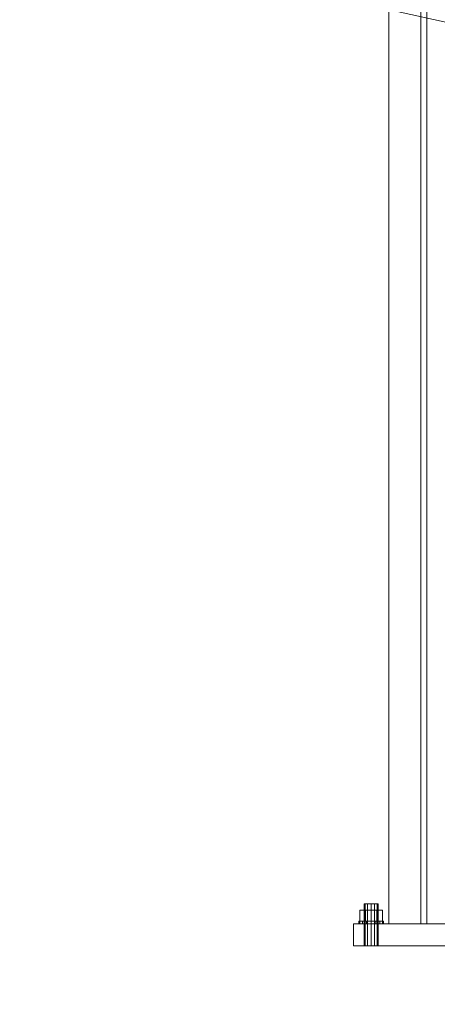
# Model space of a CAD drawing. Header units: millimetres. Extents: x -4738 to 65662, y -68080 to 6847.
# Tile 865 of 1056: x 22763 to 23238, y -67 to 1055. Entities that reach past the tile are written whole.
import ezdxf

# ---------------------------------------------------------------- set-up
doc = ezdxf.new("R2010")
doc.units = ezdxf.units.MM
for name, color, linetype, lineweight in [('COTAS_P', 1, 'Continuous', 0), ('lateral_C02', 7, 'Continuous', 0), ('lateral_C10', 7, 'Continuous', 0)]:
    doc.layers.add(name, color=color, linetype=linetype, lineweight=lineweight)
doc.dimstyles.new('R19_100', dxfattribs={"dimtxt": 250, "dimasz": 150, "dimexe": 150, "dimexo": 80, "dimgap": 100, "dimtad": 1, "dimtih": 1, "dimtoh": 1, "dimdsep": 46, "dimcen": 0.09, "dimadec": 0, "dimazin": 0, "dimtfac": 1, "dimtdec": 4, "dimtofl": 0, "dimtmove": 0, "dimatfit": 3, "dimfxl": 1, "dimtolj": 1, "dimtzin": 0, "dimarcsym": 0})

# ---------------------------------------------------------------- blocks, each defined once
blk = doc.blocks.new('DIM_R30_4')
at = {"layer": 'COTAS_P'}
for p, q in [((15248.4, 1279.1), (24311.8, 4109.1)), ((24311.8, 4109.1), (24155.2, 4107.3)), ((24311.8, 4109.1), (24182.1, 4021.4)), ((24580.1, 3250), (24311.8, 4109.1)), ((15248.4, 1279.1), (15378.1, 1366.8)), ((15248.4, 1279.1), (15405, 1280.8)), ((15516.6, 420), (15248.4, 1279.1))]:
    blk.add_line(p, q, dxfattribs=at)
blk.add_text('9495 P', height=250, rotation=17.3406, dxfattribs=at).set_placement((19750.3, 2789.5))
blk = doc.blocks.new('DIM_R30_32')
at = {"layer": 'COTAS_P'}
for p, q in [((112.7, 0), (112.7, -2500)), ((65298.1, 0), (65298.1, -2500)), ((112.7, -2500), (262.7, -2455)), ((65298.1, -2500), (65148.1, -2455)), ((112.7, -2500), (65298.1, -2500)), ((112.7, -2500), (262.7, -2545)), ((65298.1, -2500), (65148.1, -2545))]:
    blk.add_line(p, q, dxfattribs=at)
blk.add_text('65185.39 P', height=250, dxfattribs=at).set_placement((32705.4, -2400))

msp = doc.modelspace()

# ---------------------------------------------------------------- linework, layer by layer
at = {"layer": 'lateral_C02'}
for p, q in [((23182.756, 2469.628), (23182.756, 25)), ((23219.256, 2469.628), (23219.256, 25)), ((23226.256, 25), (23226.256, 2469.628)), ((23155.828, 48), (23154.756, 48)), ((23154.756, 0), (23154.756, 48)), ((23158.756, 48), (23155.828, 48)), ((23155.828, 0), (23155.828, 48)), ((23162.756, 48), (23158.756, 48)), ((23158.756, 0), (23158.756, 48)), ((23166.756, 48), (23162.756, 48)), ((23162.756, 0), (23162.756, 48)), ((23169.684, 48), (23166.756, 48)), ((23166.756, 0), (23166.756, 48)), ((23170.756, 48), (23169.684, 48)), ((23169.684, 0), (23169.684, 48)), ((23170.756, 48), (23170.756, 0)), ((23156.356, 40.8), (23149.956, 40.8)), ((23149.956, 28), (23149.956, 40.8)), ((23169.156, 40.8), (23156.356, 40.8)), ((23156.356, 28), (23156.356, 40.8)), ((23175.556, 40.8), (23169.156, 40.8)), ((23169.156, 28), (23169.156, 40.8)), ((23175.556, 40.8), (23175.556, 28)), ((23142.756, 25), (23302.756, 25)), ((23142.756, 25), (23142.756, 0)), ((23149.821, 28), (23148.756, 28)), ((23148.756, 25), (23148.756, 28)), ((23149.821, 25), (23148.756, 25)), ((23152.856, 28), (23149.821, 28)), ((23149.821, 25), (23149.821, 28)), ((23152.856, 25), (23149.821, 25)), ((23156.356, 28), (23149.956, 28)), ((23157.398, 28), (23152.856, 28)), ((23152.856, 25), (23152.856, 28)), ((23157.398, 25), (23152.856, 25)), ((23169.156, 28), (23156.356, 28)), ((23162.756, 28), (23157.398, 28)), ((23157.398, 25), (23157.398, 28)), ((23162.756, 25), (23157.398, 25)), ((23168.113, 28), (23162.756, 28)), ((23162.756, 25), (23162.756, 28)), ((23168.113, 25), (23162.756, 25)), ((23172.655, 28), (23168.113, 28)), ((23168.113, 25), (23168.113, 28)), ((23172.655, 25), (23168.113, 25)), ((23169.156, 28), (23175.556, 28)), ((23175.69, 28), (23172.655, 28)), ((23172.655, 25), (23172.655, 28)), ((23175.69, 25), (23172.655, 25)), ((23176.756, 28), (23175.69, 28)), ((23175.69, 25), (23175.69, 28)), ((23175.69, 25), (23176.756, 25)), ((23176.756, 28), (23176.756, 25)), ((23182.756, 25), (23262.756, 25)), ((23219.256, 25), (23226.256, 25)), ((23142.756, 0), (23302.756, 0)), ((23155.828, 0), (23154.756, 0)), ((23158.756, 0), (23155.828, 0)), ((23162.756, 0), (23158.756, 0)), ((23166.756, 0), (23162.756, 0)), ((23169.684, 0), (23166.756, 0)), ((23169.684, 0), (23170.756, 0))]:
    msp.add_line(p, q, dxfattribs=at)
at = {"layer": 'lateral_C10'}
msp.add_line((23990.79, 886.985), (22908.618, 1127.558), dxfattribs=at)

# ---------------------------------------------------------------- dimensions: what is measured, and where the dimension line sits
at = {"layer": 'COTAS_P'}
for p1, p2, distance, picture, middle in [((15516.618, 420), (24580.067, 3250), 900, 'DIM_R30_4', (19780.096, 2694.095)), ((112.7, 0), (65298.0949, 0), -2500, 'DIM_R30_32', (32705.3975, -2500))]:
    dim = msp.add_aligned_dim(p1=p1, p2=p2, distance=distance, text='<> P', dimstyle='R19_100', dxfattribs=at)
    dim.commit()
    dim.dimension.update_dxf_attribs({"geometry": picture, "text_midpoint": middle})

doc.saveas('drawing.dxf')
